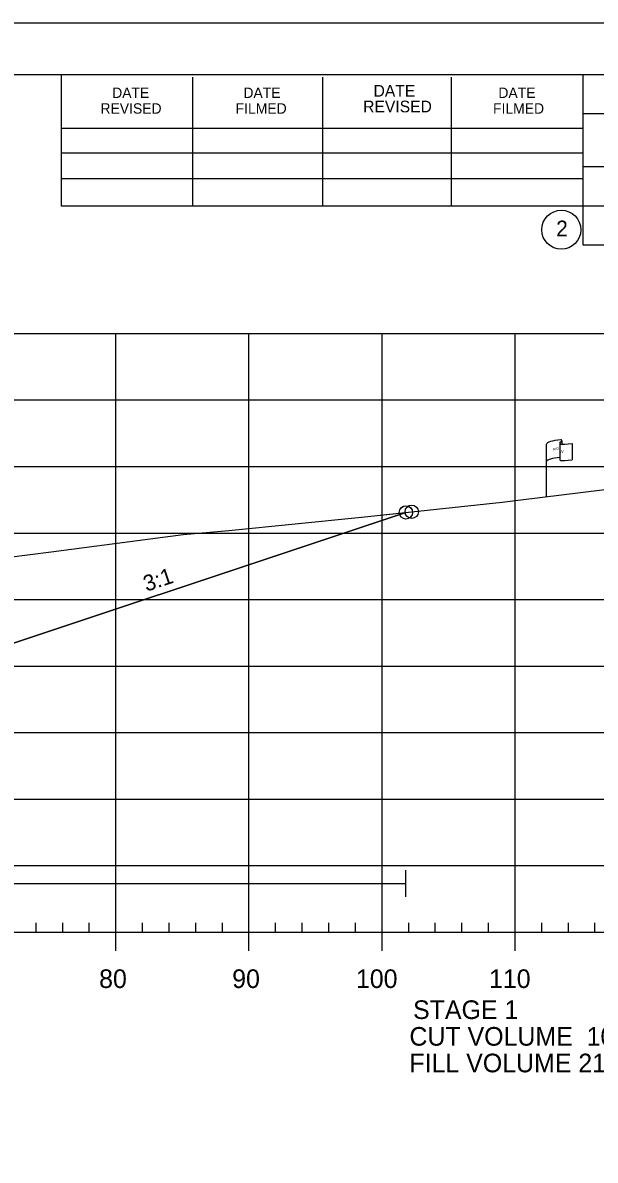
# Model space of a CAD drawing. Extents: x 1365647 to 1367999, y 387113 to 400173.
# Drawn here: x 1365967.1 to 1366010.1, y 399660.8 to 399746.3 of the extents above; entities that cross this region are included whole.
import ezdxf

# ---------------------------------------------------------------- set-up
doc = ezdxf.new("R2010")
doc.units = 0
for name, color, linetype in [('E_Existing ROW', 7, 'Continuous'), ('R_Axis', 7, 'Continuous'), ('R_Axis Annot', 7, 'Continuous'), ('R_Border', 7, 'Continuous'), ('R_Contours', 7, 'Continuous'), ('R_Exist Surface', 7, 'Continuous'), ('R_Fin Surface', 7, 'Continuous'), ('R_Fin Surface Annot', 7, 'Continuous'), ('R_Grid', 7, 'Continuous'), ('R_No Plot', 7, 'Continuous'), ('R_Water', 7, 'Continuous')]:
    doc.layers.add(name, color=color, linetype=linetype)

msp = doc.modelspace()

# ---------------------------------------------------------------- linework, layer by layer
at = {"layer": 'E_Existing ROW'}
for p, q in [((1366006.451, 399710.707), (1366006.451, 399714.657)), ((1366007.447, 399714.752), (1366007.447, 399714.738)), ((1366007.447, 399714.738), (1366007.447, 399713.512)), ((1366007.614, 399714.908), (1366007.614, 399714.668)), ((1366008.382, 399714.714), (1366008.382, 399713.474))]:
    msp.add_line(p, q, dxfattribs=at)
for centre, radius, start, end in [((1366007.525, 399714.752), 0.078, 88.6458, 274.28284), ((1366007.536, 399714.908), 0.0783, 263.07118, 93.95638), ((1366007.525, 399713.512), 0.0783, 180, 273.95638)]:
    msp.add_arc(centre, radius, start, end, dxfattribs=at)
for centre, major_axis, ratio, start_param, end_param in [((1366008.033, 399714.701), (-1.582, -0.043), 0.19887, 5.030368, 6.283185), ((1366008.741, 399714.816), (-1.227, -0.134), 0.052933, 0.159456, 1.268315), ((1366008.028, 399713.383), (-1.582, -0.043), 0.19887, 5.083035, 6.194897), ((1366008.741, 399713.576), (-1.227, -0.134), 0.052933, 0.159456, 1.268315)]:
    msp.add_ellipse(centre, major_axis=major_axis, ratio=ratio, start_param=start_param, end_param=end_param, dxfattribs=at)
at = {"layer": 'R_Axis'}
for p, q in [((1365968.095, 399677.983), (1365968.095, 399678.683)), ((1365970.095, 399677.983), (1365970.095, 399678.683)), ((1365972.095, 399677.983), (1365972.095, 399678.683)), ((1365976.095, 399677.983), (1365976.095, 399678.683)), ((1365978.095, 399677.983), (1365978.095, 399678.683)), ((1365980.095, 399677.983), (1365980.095, 399678.683)), ((1365982.095, 399677.983), (1365982.095, 399678.683)), ((1365986.095, 399677.983), (1365986.095, 399678.683)), ((1365988.095, 399677.983), (1365988.095, 399678.683)), ((1365990.095, 399677.983), (1365990.095, 399678.683)), ((1365992.095, 399677.983), (1365992.095, 399678.683)), ((1365996.095, 399677.983), (1365996.095, 399678.683)), ((1365998.095, 399677.983), (1365998.095, 399678.683)), ((1366000.095, 399677.983), (1366000.095, 399678.683)), ((1366002.095, 399677.983), (1366002.095, 399678.683)), ((1366006.095, 399677.983), (1366006.095, 399678.683)), ((1366008.095, 399677.983), (1366008.095, 399678.683)), ((1366010.095, 399677.983), (1366010.095, 399678.683)), ((1365749.095, 399677.983), (1366039.095, 399677.983)), ((1365974.095, 399676.583), (1365974.095, 399677.983)), ((1365984.095, 399676.583), (1365984.095, 399677.983)), ((1365994.095, 399676.583), (1365994.095, 399677.983)), ((1366004.095, 399676.583), (1366004.095, 399677.983))]:
    msp.add_line(p, q, dxfattribs=at)
at = {"layer": 'R_Border'}
for p, q in [((1365736.095, 399742.443), (1366052.275, 399742.443)), ((1365970.015, 399732.563), (1365970.015, 399742.443)), ((1365979.875, 399732.563), (1365979.875, 399742.243)), ((1365989.635, 399732.563), (1365989.635, 399742.243)), ((1365999.315, 399732.563), (1365999.315, 399742.243)), ((1366009.175, 399742.443), (1366009.175, 399729.643)), ((1366052.275, 399739.503), (1366009.175, 399739.503)), ((1365970.015, 399738.423), (1366009.175, 399738.423)), ((1365970.015, 399736.563), (1366009.175, 399736.563)), ((1366052.275, 399735.503), (1366009.175, 399735.503)), ((1365970.015, 399732.563), (1365970.015, 399734.623)), ((1365970.015, 399734.623), (1366009.175, 399734.623)), ((1366052.275, 399732.563), (1365970.015, 399732.563)), ((1366009.175, 399729.643), (1366052.275, 399729.643))]:
    msp.add_line(p, q, dxfattribs=at)
msp.add_circle((1366007.562, 399730.778), 1.467, dxfattribs=at)
at = {"layer": 'R_Contours'}
msp.add_lwpolyline([(1365938.144, 399700.596), (1365941.414, 399701.722), (1365942.966, 399702.633), (1365946.809, 399704.928), (1365962.858, 399705.946), (1365966.076, 399706.177), (1365969.223, 399706.575), (1365979.156, 399707.863), (1365982.583, 399708.172), (1365992.559, 399709.187), (1365995.888, 399709.534), (1365958.782, 399697.166), (1365953.591, 399698.896), (1365944.102, 399700.477)], close=True, dxfattribs=at)
at = {"layer": 'R_Exist Surface'}
msp.add_lwpolyline([(1365966.076, 399706.177), (1365969.223, 399706.575), (1365979.156, 399707.863), (1365982.583, 399708.172), (1365992.559, 399709.187), (1366003.128, 399710.29), (1366004.529, 399710.469), (1366025.922, 399713.115), (1366032.709, 399713.89), (1366039.095, 399714.533)], dxfattribs=at)
at = {"layer": 'R_Fin Surface'}
msp.add_lwpolyline([(1365802.148, 399693.821), (1365815.549, 399689.354), (1365834.591, 399695.701), (1365844.824, 399697.407), (1365856.591, 399699.368), (1365862.591, 399699.624), (1365864.591, 399699.709), (1365894.091, 399700.965), (1365923.591, 399702.222), (1365925.591, 399702.307), (1365931.591, 399702.562), (1365944.102, 399700.477), (1365953.591, 399698.896), (1365958.782, 399697.166), (1365995.888, 399709.534)], dxfattribs=at)
at = {"layer": 'R_Grid'}
for p, q in [((1365749.095, 399722.983), (1366039.095, 399722.983)), ((1365974.095, 399677.983), (1365974.095, 399722.983)), ((1365984.095, 399677.983), (1365984.095, 399722.983)), ((1365994.095, 399677.983), (1365994.095, 399722.983)), ((1366004.095, 399677.983), (1366004.095, 399722.983)), ((1365749.095, 399717.983), (1366039.095, 399717.983)), ((1365749.095, 399712.983), (1366039.095, 399712.983)), ((1365749.095, 399707.983), (1366039.095, 399707.983)), ((1365749.095, 399702.983), (1366039.095, 399702.983)), ((1365749.095, 399697.983), (1366039.095, 399697.983)), ((1365749.095, 399692.983), (1366039.095, 399692.983)), ((1365749.095, 399687.983), (1366039.095, 399687.983)), ((1365749.095, 399682.983), (1366039.095, 399682.983)), ((1365749.095, 399677.983), (1366039.095, 399677.983))]:
    msp.add_line(p, q, dxfattribs=at)
at = {"layer": 'R_No Plot'}
msp.add_line((1365723.694, 399746.337), (1366057.027, 399746.337), dxfattribs=at)
msp.add_lwpolyline([(1365723.687, 399746.337), (1366057.027, 399746.337), (1366057.027, 399533), (1365723.687, 399533)], close=True, dxfattribs=at)
for centre in [(1365995.888, 399709.535), (1365995.888, 399709.534), (1365996.324, 399709.58)]:
    msp.add_circle(centre, 0.5, dxfattribs=at)
at = {"layer": 'R_Water'}
for p, q in [((1365995.888, 399680.649), (1365995.888, 399682.649)), ((1365880.502, 399681.649), (1365995.888, 399681.649))]:
    msp.add_line(p, q, dxfattribs=at)

# ---------------------------------------------------------------- texts
at = {"layer": 'E_Existing ROW'}
for s, height, rotation, p in [('DWB 11-9-07', 0.001, 90, (1366007.614, 399714.668)), ('R ', 0.2, 9.98841, (1366006.971, 399714.159)), (' O', 0.2, 9.98841, (1366007.116, 399714.204)), ('W', 0.2, 351.17882, (1366007.446, 399714.035)), ('DWB 11-9-07', 0.001, 5.07169, (1366008.372, 399713.474)), ('DWB 11-9-07', 0.001, 90, (1366006.451, 399710.707))]:
    msp.add_text(s, height=height, rotation=rotation, dxfattribs=at).set_placement(p)
at = {"layer": 'R_Axis Annot'}
for s, p in [('80', (1365972.833, 399673.783)), ('90', (1365982.833, 399673.783)), ('100', (1365992.133, 399673.783)), ('110', (1366002.133, 399673.783)), ('STAGE 1', (1365996.426, 399671.454)), ('CUT VOLUME  1074', (1365996.152, 399669.449)), ('FILL VOLUME 211', (1365996.152, 399667.449))]:
    msp.add_text(s, height=1.4, dxfattribs=at).set_placement(p)
at = {"layer": 'R_Border'}
for s, height, p in [('DATE', 0.7819, (1365973.815, 399740.683)), ('DATE', 0.7819, (1365983.675, 399740.683)), ('DATE', 0.8792, (1365993.455, 399740.783)), ('DATE', 0.7819, (1366002.835, 399740.683)), ('REVISED', 0.7819, (1365972.935, 399739.503)), ('FILMED', 0.7819, (1365983.095, 399739.503)), ('REVISED', 0.8792, (1365992.675, 399739.603)), ('FILMED', 0.7819, (1366002.435, 399739.503)), ('2', 1.172, (1366007.179, 399730.292))]:
    msp.add_text(s, height=height, rotation=360, dxfattribs=at).set_placement(p)
at = {"layer": 'R_Fin Surface Annot'}
msp.add_text('3:1', height=1.2, rotation=18.43495, dxfattribs=at).set_placement((1365976.388, 399703.561))

doc.saveas('drawing.dxf')
